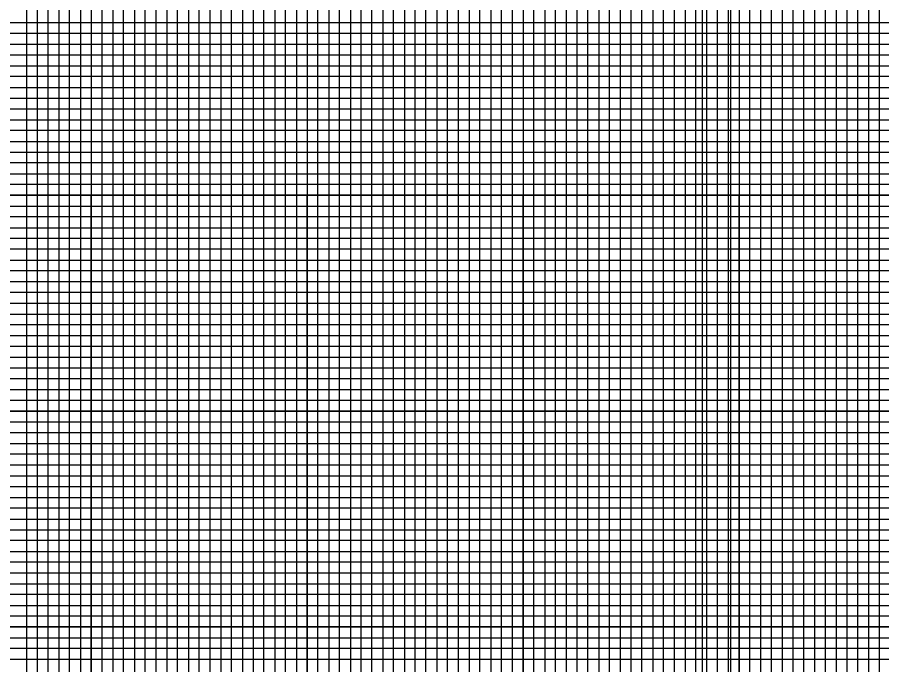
# Model space of a CAD drawing. Extents: x 2345490 to 2445302, y 465165 to 573888.
# Drawn here: x 2411761.1 to 2412161.4, y 545188 to 545488 of the extents above; entities that cross this region are included whole.
import ezdxf

# ---------------------------------------------------------------- set-up
doc = ezdxf.new("R2010")
doc.units = 0
for name, color, linetype in [('Old_Level_41', 7, 'Continuous'), ('Old_Level_42', 7, 'Continuous'), ('Old_Level_43', 7, 'Continuous'), ('Old_Level_50', 7, 'Continuous'), ('Old_Level_51', 7, 'Continuous'), ('Old_Level_57', 7, 'Continuous')]:
    doc.layers.add(name, color=color, linetype=linetype)

msp = doc.modelspace()

# ---------------------------------------------------------------- linework, layer by layer
at = {"layer": 'Old_Level_41'}
for points in [[(2411770.325, 545880.52975), (2411770.325, 544855.52975), (2411820.325, 544855.52975), (2411820.325, 545880.52975)], [(2411795.325, 545880.52975), (2411795.325, 544855.52975), (2411845.325, 544855.52975), (2411845.325, 545880.52975)], [(2411870.325, 545880.52975), (2411870.325, 544855.52975), (2411920.325, 544855.52975), (2411920.325, 545880.52975)], [(2411895.325, 545880.52975), (2411895.325, 544855.52975), (2411945.325, 544855.52975), (2411945.325, 545880.52975)], [(2411970.325, 545880.52975), (2411970.325, 544855.52975), (2412020.325, 544855.52975), (2412020.325, 545880.52975)], [(2411995.325, 545880.52975), (2411995.325, 544855.52975), (2412045.325, 544855.52975), (2412045.325, 545880.52975)], [(2412070.325, 545880.52975), (2412070.325, 544855.52975), (2412120.325, 544855.52975), (2412120.325, 545880.52975)], [(2412095.325, 545880.52975), (2412095.325, 544855.52975), (2412145.325, 544855.52975), (2412145.325, 545880.52975)], [(2412345.325, 545480.52975), (2410845.325, 545480.52975), (2410845.325, 545430.52975), (2412345.325, 545430.52975)], [(2412345.325, 545380.52975), (2410845.325, 545380.52975), (2410845.325, 545330.52975), (2412345.325, 545330.52975)], [(2412345.325, 545280.52975), (2410845.325, 545280.52975), (2410845.325, 545230.52975), (2412345.325, 545230.52975)], [(2412345.325, 545205.52975), (2410845.325, 545205.52975), (2410845.325, 545255.52975), (2412345.325, 545255.52975)]]:
    msp.add_lwpolyline(points, dxfattribs=at)
at = {"layer": 'Old_Level_42'}
for points in [[(2412345.325, 545405.52975), (2410845.325, 545405.52975), (2410845.325, 545455.52975), (2412345.325, 545455.52975)], [(2412345.325, 545305.52975), (2410845.325, 545305.52975), (2410845.325, 545355.52975), (2412345.325, 545355.52975)]]:
    msp.add_lwpolyline(points, dxfattribs=at)
at = {"layer": 'Old_Level_43'}
for points in [[(2411765.325, 545880.52975), (2411765.325, 544855.52975), (2411775.325, 544855.52975), (2411775.325, 545880.52975)], [(2411780.325, 545880.52975), (2411780.325, 544855.52975), (2411785.325, 544855.52975), (2411785.325, 545880.52975)], [(2411790.325, 545880.52975), (2411790.325, 544855.52975), (2411800.325, 544855.52975), (2411800.325, 545880.52975)], [(2411805.325, 545880.52975), (2411805.325, 544855.52975), (2411810.325, 544855.52975), (2411810.325, 545880.52975)], [(2411815.325, 545880.52975), (2411815.325, 544855.52975), (2411825.325, 544855.52975), (2411825.325, 545880.52975)], [(2411830.325, 545880.52975), (2411830.325, 544855.52975), (2411835.325, 544855.52975), (2411835.325, 545880.52975)], [(2411840.325, 545880.52975), (2411840.325, 544855.52975), (2411850.325, 544855.52975), (2411850.325, 545880.52975)], [(2411855.325, 545880.52975), (2411855.325, 544855.52975), (2411860.325, 544855.52975), (2411860.325, 545880.52975)], [(2411865.325, 545880.52975), (2411865.325, 544855.52975), (2411875.325, 544855.52975), (2411875.325, 545880.52975)], [(2411880.325, 545880.52975), (2411880.325, 544855.52975), (2411885.325, 544855.52975), (2411885.325, 545880.52975)], [(2411890.325, 545880.52975), (2411890.325, 544855.52975), (2411900.325, 544855.52975), (2411900.325, 545880.52975)], [(2411905.325, 545880.52975), (2411905.325, 544855.52975), (2411910.325, 544855.52975), (2411910.325, 545880.52975)], [(2411915.325, 545880.52975), (2411915.325, 544855.52975)], [(2411915.325, 544855.52975), (2411925.325, 544855.52975), (2411925.325, 545880.52975)], [(2411930.325, 545880.52975), (2411930.325, 544855.52975), (2411935.325, 544855.52975), (2411935.325, 545880.52975)], [(2411940.325, 545880.52975), (2411940.325, 544855.52975), (2411950.325, 544855.52975), (2411950.325, 545880.52975)], [(2411955.325, 545880.52975), (2411955.325, 544855.52975), (2411960.325, 544855.52975), (2411960.325, 545880.52975)], [(2411965.325, 545880.52975), (2411965.325, 544855.52975), (2411975.325, 544855.52975), (2411975.325, 545880.52975)], [(2411980.325, 545880.52975), (2411980.325, 544855.52975), (2411985.325, 544855.52975), (2411985.325, 545880.52975)], [(2411990.325, 545880.52975), (2411990.325, 544855.52975), (2412000.325, 544855.52975), (2412000.325, 545880.52975)], [(2412005.325, 545880.52975), (2412005.325, 544855.52975), (2412010.325, 544855.52975), (2412010.325, 545880.52975)], [(2412015.325, 545880.52975), (2412015.325, 544855.52975), (2412025.325, 544855.52975), (2412025.325, 545880.52975)], [(2412030.325, 545880.52975), (2412030.325, 544855.52975), (2412035.325, 544855.52975), (2412035.325, 545880.52975)], [(2412040.325, 545880.52975), (2412040.325, 544855.52975), (2412050.325, 544855.52975), (2412050.325, 545880.52975)], [(2412055.325, 545880.52975), (2412055.325, 544855.52975), (2412060.325, 544855.52975), (2412060.325, 545880.52975)], [(2412065.325, 545880.52975), (2412065.325, 544855.52975), (2412075.325, 544855.52975), (2412075.325, 545880.52975)], [(2412080.325, 545880.52975), (2412080.325, 544855.52975), (2412085.325, 544855.52975), (2412085.325, 545880.52975)], [(2412090.325, 545880.52975), (2412090.325, 544855.52975), (2412100.325, 544855.52975), (2412100.325, 545880.52975)], [(2412105.325, 545880.52975), (2412105.325, 544855.52975), (2412110.325, 544855.52975), (2412110.325, 545880.52975)], [(2412115.325, 545880.52975), (2412115.325, 544855.52975), (2412125.325, 544855.52975), (2412125.325, 545880.52975)], [(2412130.325, 545880.52975), (2412130.325, 544855.52975), (2412135.325, 544855.52975), (2412135.325, 545880.52975)], [(2412140.325, 545880.52975), (2412140.325, 544855.52975), (2412150.325, 544855.52975), (2412150.325, 545742.97975)], [(2412155.325, 545742.97975), (2412155.325, 544855.52975), (2412160.325, 544855.52975), (2412160.325, 545742.97975)], [(2412295.325, 545485.52975), (2410895.325, 545485.52975), (2410895.325, 545475.52975), (2412295.325, 545475.52975)], [(2412295.325, 545470.52975), (2410895.325, 545470.52975), (2410895.325, 545465.52975), (2412295.325, 545465.52975)], [(2412295.325, 545460.52975), (2410895.325, 545460.52975), (2410895.325, 545450.52975), (2412295.325, 545450.52975)], [(2412295.325, 545445.52975), (2410895.325, 545445.52975), (2410895.325, 545440.52975), (2412295.325, 545440.52975)], [(2412295.325, 545435.52975), (2410895.325, 545435.52975), (2410895.325, 545425.52975), (2412295.325, 545425.52975)], [(2412295.325, 545420.52975), (2410895.325, 545420.52975), (2410895.325, 545415.52975), (2412295.325, 545415.52975)], [(2412295.325, 545410.52975), (2410895.325, 545410.52975), (2410895.325, 545400.52975), (2412295.325, 545400.52975)], [(2412295.325, 545395.52975), (2410895.325, 545395.52975), (2410895.325, 545390.52975), (2412295.325, 545390.52975)], [(2412295.325, 545385.52975), (2410895.325, 545385.52975), (2410895.325, 545375.52975), (2412295.325, 545375.52975)], [(2412295.325, 545370.52975), (2410895.325, 545370.52975), (2410895.325, 545365.52975), (2412295.325, 545365.52975)], [(2412295.325, 545360.52975), (2410895.325, 545360.52975)], [(2410895.325, 545350.52975), (2412295.325, 545350.52975)], [(2412295.325, 545345.52975), (2410895.325, 545345.52975), (2410895.325, 545340.52975), (2412295.325, 545340.52975)], [(2412295.325, 545335.52975), (2410895.325, 545335.52975), (2410895.325, 545325.52975), (2412295.325, 545325.52975)], [(2412295.325, 545320.52975), (2410895.325, 545320.52975), (2410895.325, 545315.52975), (2412295.325, 545315.52975)], [(2412295.325, 545310.52975), (2410895.325, 545310.52975), (2410895.325, 545300.52975), (2412295.325, 545300.52975)], [(2412295.325, 545295.52975), (2410895.325, 545295.52975), (2410895.325, 545290.52975), (2412295.325, 545290.52975)], [(2412295.325, 545285.52975), (2410895.325, 545285.52975), (2410895.325, 545275.52975), (2412295.325, 545275.52975)], [(2412295.325, 545270.52975), (2410895.325, 545270.52975), (2410895.325, 545265.52975), (2412295.325, 545265.52975)], [(2412295.325, 545260.52975), (2410895.325, 545260.52975), (2410895.325, 545250.52975), (2412295.325, 545250.52975)], [(2412295.325, 545245.52975), (2410895.325, 545245.52975), (2410895.325, 545240.52975), (2412295.325, 545240.52975)], [(2412295.325, 545235.52975), (2410895.325, 545235.52975), (2410895.325, 545225.52975), (2412295.325, 545225.52975)], [(2412295.325, 545220.52975), (2410895.325, 545220.52975), (2410895.325, 545215.52975), (2412295.325, 545215.52975)], [(2412295.325, 545210.52975), (2410895.325, 545210.52975), (2410895.325, 545200.52975), (2412295.325, 545200.52975)], [(2412295.325, 545195.52975), (2410895.325, 545195.52975), (2410895.325, 545190.52975), (2412295.325, 545190.52975)]]:
    msp.add_lwpolyline(points, dxfattribs=at)
at = {"layer": 'Old_Level_50'}
msp.add_lwpolyline([(2413757.825, 545883.07975), (2412091.325, 545883.07975), (2412091.325, 544827.97975), (2413757.825, 544827.97975)], close=True, dxfattribs=at)
at = {"layer": 'Old_Level_51'}
msp.add_lwpolyline([(2413762.325, 545905.52975), (2412078.325, 545905.52975), (2412078.325, 544805.52975), (2413762.325, 544805.52975)], close=True, dxfattribs=at)
at = {"layer": 'Old_Level_57'}
for p, q in [((2410845.32525, 545405.52975), (2417795.32475, 545405.52975)), ((2411795.32475, 544855.62975), (2411795.32475, 545405.62975)), ((2411795.32475, 544855.52975), (2411795.32475, 545405.52975)), ((2411895.32475, 544855.62975), (2411895.32475, 545405.62975)), ((2411895.32475, 544855.52975), (2411895.32475, 545405.52975)), ((2411995.32475, 544855.62975), (2411995.32475, 545405.62975)), ((2411995.32475, 544855.52975), (2411995.32475, 545405.52975)), ((2412095.32475, 544855.62975), (2412095.32475, 545405.62975)), ((2412095.32475, 544855.52975), (2412095.32475, 545405.52975)), ((2410845.32525, 545355.52975), (2417795.32475, 545355.52975)), ((2410845.32525, 545305.52975), (2417795.32475, 545305.52975)), ((2410845.32525, 545255.52975), (2417795.32475, 545255.52975)), ((2410845.32525, 545205.52975), (2417795.32475, 545205.52975))]:
    msp.add_line(p, q, dxfattribs=at)

doc.saveas('drawing.dxf')
